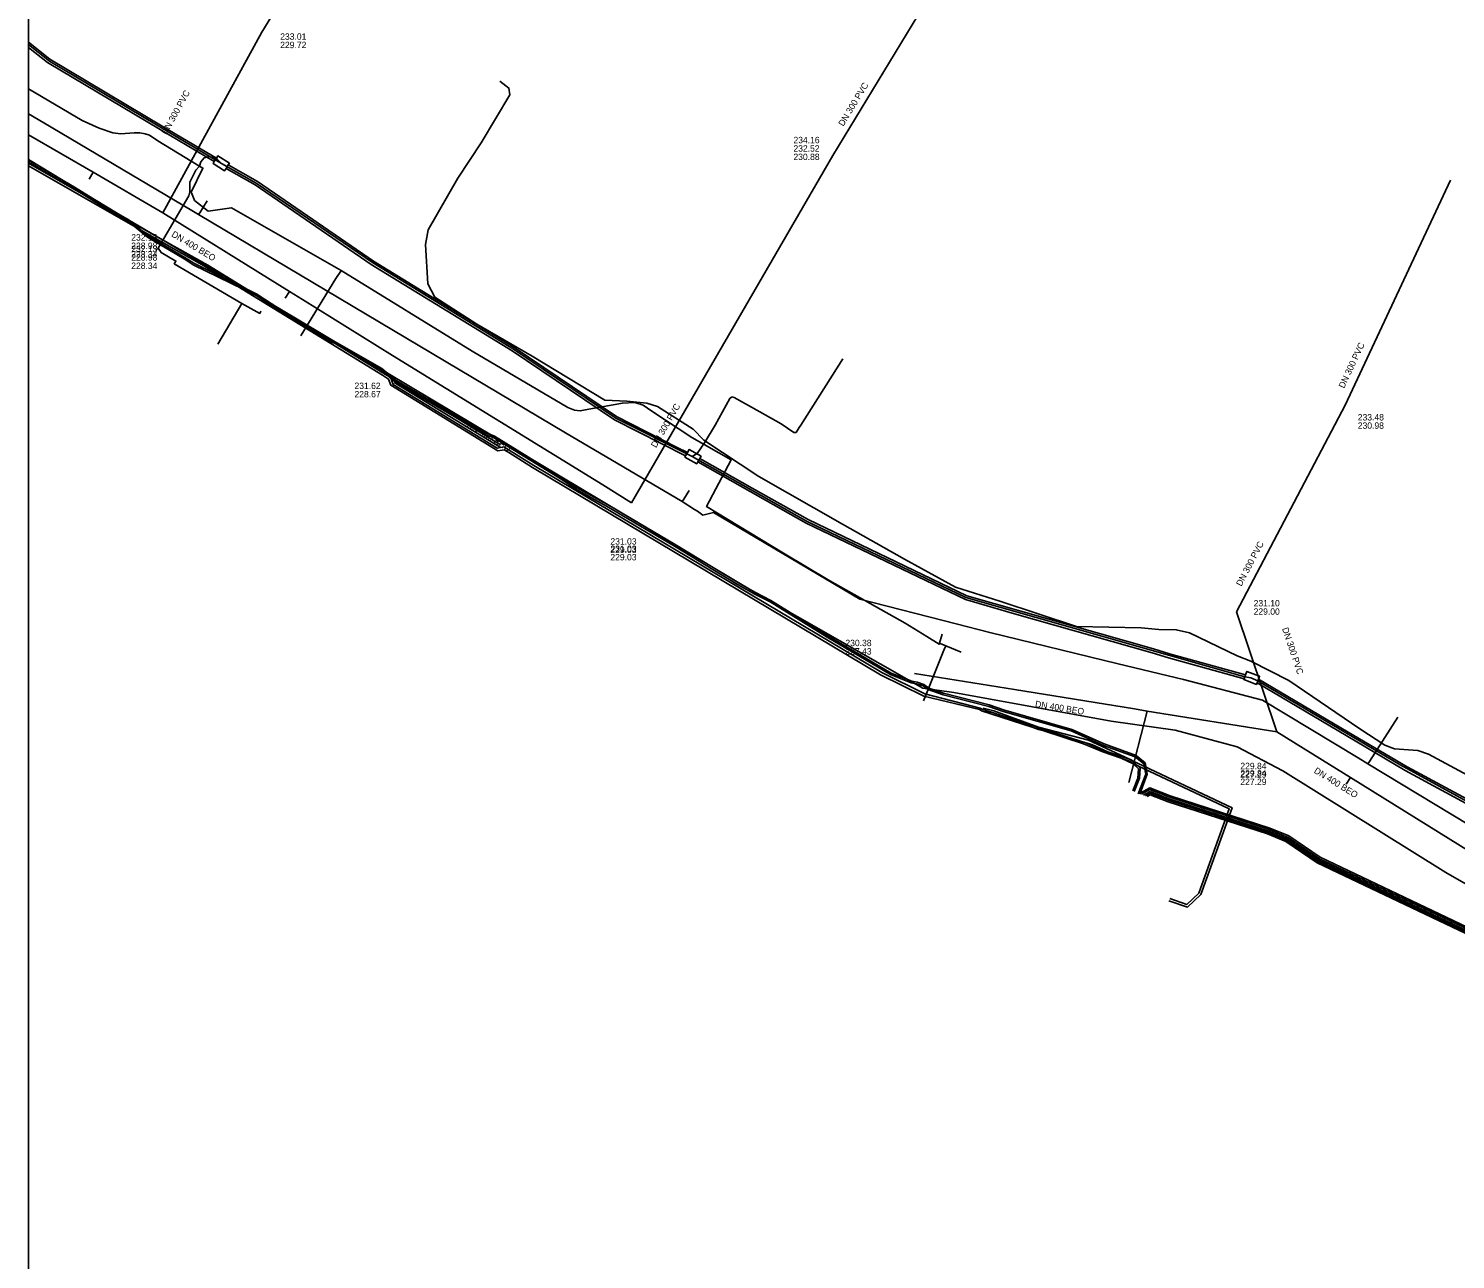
# Model space of a CAD drawing. Extents: x -600309 to -598967, y -1161267 to -1160292.
# Drawn here: x -600308.5 to -600130.1, y -1160994.7 to -1160840.8 of the extents above; entities that cross this region are included whole.
import ezdxf

# ---------------------------------------------------------------- set-up
doc = ezdxf.new("R2010")
doc.units = 0
for name, color, linetype in [('Vrstva 10', 7, 'Continuous'), ('Vrstva 12', 7, 'Continuous'), ('Vrstva 13', 7, 'Continuous'), ('Vrstva 19', 7, 'Continuous'), ('Vrstva 42', 7, 'Continuous'), ('Vrstva 44', 7, 'Continuous'), ('Vrstva 5', 7, 'Continuous'), ('Vrstva 51', 7, 'Continuous'), ('Vrstva 55', 7, 'Continuous'), ('Vrstva 63', 7, 'Continuous'), ('Vrstva 9', 7, 'Continuous')]:
    doc.layers.add(name, color=color, linetype=linetype)

msp = doc.modelspace()

# ---------------------------------------------------------------- linework, layer by layer
at = {"layer": 'Vrstva 10'}
for points in [[(-600308.54, -1160842.47), (-600305.87, -1160844.59), (-600291.85, -1160852.97), (-600286.26, -1160856.24), (-600285.04, -1160856.96)], [(-600285.31, -1160857.38), (-600292.1, -1160853.4), (-600306.16, -1160845), (-600308.54, -1160843.11)], [(-600283.84, -1160858.24), (-600284.02, -1160858.53), (-600285.46, -1160857.62), (-600285.31, -1160857.38)], [(-600285.04, -1160856.96), (-600285.31, -1160857.38)], [(-600285.04, -1160856.96), (-600284.87, -1160856.69), (-600283.43, -1160857.6), (-600283.57, -1160857.82)], [(-600283.57, -1160857.82), (-600283.84, -1160858.24)], [(-600226.37, -1160894.2), (-600235.26, -1160889.7), (-600248.07, -1160881.05), (-600265.68, -1160870.25), (-600280.19, -1160860.32), (-600283.84, -1160858.24)], [(-600283.57, -1160857.82), (-600279.92, -1160859.89), (-600265.41, -1160869.83), (-600247.8, -1160880.63), (-600235, -1160889.27), (-600227.41, -1160893.14), (-600226.13, -1160893.77)], [(-600226.13, -1160893.77), (-600226.37, -1160894.2)], [(-600226.13, -1160893.77), (-600225.91, -1160893.39), (-600224.44, -1160894.24), (-600224.6, -1160894.52)], [(-600224.85, -1160894.96), (-600224.98, -1160895.19), (-600226.46, -1160894.35), (-600226.37, -1160894.2)], [(-600224.6, -1160894.52), (-600224.85, -1160894.96)], [(-600156.54, -1160922.06), (-600165.99, -1160919.44), (-600168.01, -1160918.82), (-600185.24, -1160913.96), (-600191.37, -1160912.15), (-600211.29, -1160902.61), (-600218.3, -1160898.67), (-600224.85, -1160894.96)], [(-600224.6, -1160894.52), (-600224.31, -1160894.69), (-600218.05, -1160898.23), (-600211.06, -1160902.16), (-600191.2, -1160911.68), (-600167.86, -1160918.34), (-600165.85, -1160918.96), (-600156.36, -1160921.59)], [(-600154.91, -1160922.57), (-600154.99, -1160922.78), (-600156.58, -1160922.18), (-600156.54, -1160922.06)], [(-600156.36, -1160921.59), (-600156.54, -1160922.06)], [(-600156.36, -1160921.59), (-600156.19, -1160921.15), (-600154.6, -1160921.75), (-600154.73, -1160922.1)], [(-600154.73, -1160922.1), (-600154.91, -1160922.57)], [(-600154.73, -1160922.1), (-600143.5, -1160928.73), (-600136.14, -1160933.08), (-600124.94, -1160939.13), (-600117.1, -1160944.15), (-600098.54, -1160956.21), (-600093.05, -1160959.43), (-600092.39, -1160959.63)], [(-600092.59, -1160960.09), (-600093.26, -1160959.89), (-600098.8, -1160956.63), (-600117.37, -1160944.57), (-600125.2, -1160939.57), (-600136.39, -1160933.52), (-600143.75, -1160929.16), (-600154.91, -1160922.57)]]:
    msp.add_lwpolyline(points, dxfattribs=at)
at = {"layer": 'Vrstva 12'}
for points in [[(-600308.54, -1160842.77), (-600305.91, -1160844.82), (-600284.42, -1160857.63)], [(-600292.32, -1160868.22), (-600291.91, -1160867.52), (-600288.5, -1160861.67), (-600288.39, -1160861.19), (-600288.38, -1160859.97), (-600287.61, -1160858.47), (-600287.15, -1160857.96), (-600287, -1160857.44), (-600286.59, -1160856.94), (-600285.95, -1160856.76), (-600284.95, -1160857.08), (-600284.42, -1160857.63)], [(-600284.42, -1160857.63), (-600280.06, -1160860.1), (-600265.54, -1160870.03), (-600247.9, -1160880.85), (-600235.1, -1160889.5), (-600225.54, -1160894.27)], [(-600292.64, -1160868.5), (-600292.48, -1160868.37), (-600292.32, -1160868.22)], [(-600292.32, -1160868.22), (-600291.97, -1160868.77), (-600290.12, -1160869.83), (-600290.16, -1160869.92), (-600290.31, -1160870.18), (-600281.86, -1160875.13)], [(-600281.86, -1160875.13), (-600284.86, -1160880.21)], [(-600281.86, -1160875.13), (-600279.62, -1160876.39), (-600279.48, -1160876.12)], [(-600211.98, -1160890.34), (-600206.72, -1160882.05)], [(-600225.54, -1160894.27), (-600224.94, -1160893.9), (-600224, -1160892.55), (-600222.69, -1160890.34), (-600220.86, -1160887.01), (-600220.61, -1160886.83), (-600220.3, -1160886.88), (-600217.09, -1160888.69), (-600214.43, -1160890.2), (-600212.82, -1160891.28), (-600212.56, -1160891.26), (-600212.17, -1160890.66), (-600211.98, -1160890.34)], [(-600225.54, -1160894.27), (-600211.16, -1160902.39), (-600191.32, -1160911.9), (-600156.45, -1160921.82), (-600155.67, -1160921.95), (-600154.82, -1160922.33), (-600137.02, -1160932.84), (-600125.05, -1160939.37), (-600093.16, -1160959.69), (-600091.63, -1160960.05)]]:
    msp.add_lwpolyline(points, dxfattribs=at)
at = {"layer": 'Vrstva 13'}
for points in [[(-600224.89, -1160901.12), (-600225.25, -1160900.89), (-600226.79, -1160899.91), (-600241.39, -1160891.31), (-600272.98, -1160872.53), (-600287.27, -1160864.03), (-600288.11, -1160863.51), (-600306.64, -1160852.54), (-600308.54, -1160851.41)], [(-600287.27, -1160864.03), (-600287.13, -1160863.8), (-600286.22, -1160862.32)], [(-600226.79, -1160899.91), (-600226.61, -1160899.63), (-600225.93, -1160898.53)], [(-600089.48, -1160963.74), (-600089.76, -1160963.57), (-600124.21, -1160942.89), (-600141.05, -1160932.7), (-600142.27, -1160931.97), (-600154.23, -1160924.76), (-600164.11, -1160922.16), (-600172.26, -1160920.19), (-600188.33, -1160916.3), (-600192.52, -1160915.22), (-600204.58, -1160912.13), (-600222.89, -1160901.27), (-600224.2, -1160901.59), (-600224.89, -1160901.12)], [(-600141.05, -1160932.7), (-600140.87, -1160932.42), (-600137.31, -1160926.88)]]:
    msp.add_lwpolyline(points, dxfattribs=at)
at = {"layer": 'Vrstva 19'}
for points in [[(-600194.54, -1160917.64), (-600194.65, -1160917.73), (-600196.2, -1160916.79), (-600198.92, -1160915.13), (-600208.34, -1160909.81), (-600214.15, -1160906.36), (-600223.74, -1160900.53), (-600220.66, -1160894.7), (-600225.6, -1160891.89), (-600230.6, -1160888.59), (-600231.7, -1160887.86), (-600232.74, -1160887.54), (-600234.28, -1160887.6), (-600238.93, -1160888.45), (-600239.55, -1160888.56), (-600240.27, -1160888.5), (-600241.11, -1160888.14), (-600253.08, -1160881.1), (-600269.43, -1160871.02), (-600283.16, -1160863.17), (-600286.06, -1160863.6), (-600287.79, -1160862.24), (-600287.83, -1160862.15), (-600288.15, -1160861.3), (-600288.19, -1160861.21), (-600286.73, -1160858.21), (-600287.24, -1160857.92), (-600292.37, -1160854.81), (-600293.43, -1160854.11), (-600293.96, -1160853.91), (-600294.64, -1160853.79), (-600295.33, -1160853.79), (-600297.02, -1160853.92), (-600297.98, -1160853.78), (-600299.7, -1160853.22), (-600301.82, -1160852.24), (-600308.54, -1160848.28)], [(-600269.43, -1160871.02), (-600269.49, -1160871.09), (-600270.13, -1160872), (-600274.44, -1160879.09), (-600274.49, -1160879.18)], [(-600194.65, -1160917.73), (-600194.27, -1160916.48)], [(-600193.84, -1160917.93), (-600194.03, -1160918.39), (-600194.07, -1160918.47), (-600194.09, -1160918.5), (-600196.35, -1160924.13), (-600196.62, -1160924.81)], [(-600194.54, -1160917.64), (-600193.84, -1160917.93), (-600191.92, -1160918.73)]]:
    msp.add_lwpolyline(points, dxfattribs=at)
at = {"layer": 'Vrstva 42'}
for points in [[(-600169.58, -1160936.52), (-600169.53, -1160936.39), (-600168.64, -1160934.01), (-600168.89, -1160932.6), (-600170.05, -1160931.65), (-600174.02, -1160930.22), (-600178.08, -1160928.41), (-600186.62, -1160925.97), (-600188.41, -1160925.33), (-600194.11, -1160923.88), (-600195.96, -1160923.24), (-600196.58, -1160922.78), (-600197.43, -1160922.5), (-600198.09, -1160922.37), (-600200.67, -1160921.36), (-600208.58, -1160916.69), (-600215.7, -1160912.27), (-600217.63, -1160911.3), (-600218.67, -1160910.71), (-600219.77, -1160910.08), (-600227.67, -1160905.29), (-600236.16, -1160900.29), (-600239.92, -1160898.21), (-600241.77, -1160896.97), (-600250.27, -1160891.74), (-600250.97, -1160891.46), (-600251.47, -1160891.3), (-600262.71, -1160884.68), (-600264.35, -1160883.25), (-600270.19, -1160879.94), (-600271.24, -1160879.56), (-600272.3, -1160878.84), (-600273.27, -1160878.2), (-600274.55, -1160877.45), (-600275.34, -1160876.95), (-600276.53, -1160876.22), (-600277.23, -1160875.76), (-600279.98, -1160873.98), (-600287.85, -1160870.11), (-600288.99, -1160869.39), (-600293.55, -1160866.7), (-600295.94, -1160864.73), (-600298.22, -1160863.41), (-600302.8, -1160860.59), (-600308.54, -1160857.21)], [(-600308.54, -1160857.45), (-600302.9, -1160860.77), (-600298.32, -1160863.59), (-600296.06, -1160864.89), (-600293.67, -1160866.86), (-600289.09, -1160869.57), (-600287.95, -1160870.29), (-600280.08, -1160874.16), (-600277.33, -1160875.92), (-600276.63, -1160876.38), (-600275.44, -1160877.11), (-600274.65, -1160877.63), (-600273.37, -1160878.36), (-600272.42, -1160879), (-600271.34, -1160879.74), (-600270.27, -1160880.12), (-600264.47, -1160883.41), (-600262.83, -1160884.84), (-600251.55, -1160891.48), (-600251.03, -1160891.64), (-600250.37, -1160891.92), (-600241.87, -1160897.13), (-600240.02, -1160898.39), (-600236.26, -1160900.47), (-600227.77, -1160905.47), (-600219.87, -1160910.26), (-600218.77, -1160910.89), (-600217.73, -1160911.48), (-600215.8, -1160912.45), (-600208.68, -1160916.87), (-600200.75, -1160921.54), (-600198.15, -1160922.57), (-600197.49, -1160922.7), (-600196.68, -1160922.96), (-600196.06, -1160923.42), (-600194.17, -1160924.08), (-600188.47, -1160925.53), (-600186.68, -1160926.17), (-600178.14, -1160928.59), (-600174.1, -1160930.4), (-600170.15, -1160931.83), (-600169.07, -1160932.7), (-600168.84, -1160933.99), (-600169.76, -1160936.46)], [(-600169.59, -1160936.43), (-600169.53, -1160936.39), (-600168.32, -1160935.71), (-600165.77, -1160936.7), (-600153.32, -1160940.74), (-600150.95, -1160941.73), (-600147.01, -1160944.39), (-600125.13, -1160954.8), (-600113.84, -1160959.77), (-600098.88, -1160966.48), (-600080.66, -1160973.19), (-600080.53, -1160973.35), (-600064.21, -1160979.38), (-600047.27, -1160984.81), (-600040.19, -1160988.43), (-600037.09, -1160988.54), (-600028.61, -1160986.21), (-600028.32, -1160985.84), (-600028.08, -1160984.54)], [(-600169.35, -1160936.52), (-600168.31, -1160935.93), (-600165.83, -1160936.89), (-600153.39, -1160940.92), (-600151.04, -1160941.9), (-600147.11, -1160944.57), (-600125.22, -1160954.98), (-600113.92, -1160959.96), (-600098.95, -1160966.67), (-600080.83, -1160973.35), (-600080.91, -1160973.57), (-600080.98, -1160973.76), (-600081.02, -1160973.88)], [(-600169.12, -1160936.62), (-600168.29, -1160936.15), (-600165.9, -1160937.08), (-600153.46, -1160941.11), (-600151.14, -1160942.08), (-600147.21, -1160944.74), (-600125.3, -1160955.16), (-600114, -1160960.14), (-600099.25, -1160966.75), (-600099.1, -1160966.86), (-600099.06, -1160967.05), (-600099, -1160967.29), (-600098.91, -1160967.68)], [(-600168.88, -1160936.71), (-600168.27, -1160936.37), (-600165.97, -1160937.27), (-600153.53, -1160941.3), (-600151.24, -1160942.26), (-600147.31, -1160944.91), (-600125.38, -1160955.34), (-600114.08, -1160960.32), (-600099.11, -1160967.04), (-600099.06, -1160967.05), (-600098.37, -1160967.31), (-600081.18, -1160973.64), (-600080.98, -1160973.76), (-600080.8, -1160973.86), (-600080.62, -1160973.96), (-600064.41, -1160979.94), (-600047.49, -1160985.37), (-600040.35, -1160989.03), (-600037.01, -1160989.14), (-600028.58, -1160986.82), (-600028.33, -1160987.03), (-600028.27, -1160988.65)], [(-600168.65, -1160936.81), (-600168.26, -1160936.59), (-600166.03, -1160937.46), (-600153.6, -1160941.48), (-600151.33, -1160942.43), (-600147.41, -1160945.09), (-600125.47, -1160955.52), (-600114.16, -1160960.51), (-600099.18, -1160967.22), (-600099, -1160967.29), (-600098.57, -1160967.45), (-600081.64, -1160973.68)]]:
    msp.add_lwpolyline(points, dxfattribs=at)
at = {"layer": 'Vrstva 44'}
for points in [[(-600308.54, -1160857.59), (-600292.46, -1160866.8), (-600286.11, -1160870.36), (-600263.68, -1160884.16), (-600263.29, -1160884.36), (-600262.94, -1160885.29), (-600249.92, -1160893.24), (-600249.11, -1160893.08), (-600248.79, -1160893.28), (-600245.36, -1160895.39), (-600201.85, -1160921.29), (-600196.46, -1160923.95), (-600189.53, -1160925.74)], [(-600308.54, -1160857.94), (-600292.6, -1160867.06), (-600286.26, -1160870.62), (-600264.28, -1160884.12), (-600263.51, -1160884.6), (-600263.24, -1160885.37), (-600249.86, -1160893.58), (-600249.06, -1160893.43), (-600248.49, -1160893.78), (-600245.52, -1160895.65), (-600201.99, -1160921.56), (-600196.57, -1160924.24), (-600189.63, -1160925.92)], [(-600262.65, -1160884.75), (-600249.53, -1160892.82)], [(-600262.83, -1160885.02), (-600249.65, -1160893.07)], [(-600170.46, -1160936.07), (-600169.81, -1160934.48), (-600169.74, -1160933.33), (-600170.42, -1160932.7), (-600170.73, -1160932.4), (-600171.91, -1160932), (-600174.19, -1160931.21), (-600176.6, -1160930.19), (-600181.59, -1160928.58), (-600182.92, -1160928.15), (-600189.37, -1160926.06), (-600189.63, -1160925.92)], [(-600170.28, -1160936.15), (-600169.61, -1160934.52), (-600169.54, -1160933.25), (-600169.83, -1160932.97), (-600170.56, -1160932.28), (-600170.63, -1160932.22), (-600170.87, -1160932.14), (-600173.57, -1160931.21), (-600174.11, -1160931.03), (-600176.54, -1160930.01), (-600176.62, -1160929.98), (-600189.29, -1160925.88), (-600189.53, -1160925.74)], [(-600189.16, -1160925.74), (-600187.82, -1160926.07), (-600182.26, -1160928.13), (-600175.97, -1160929.76), (-600175.43, -1160929.99)], [(-600188.97, -1160926.08), (-600187.88, -1160926.34), (-600182.92, -1160928.15), (-600182.25, -1160928.4)], [(-600182.25, -1160928.4), (-600181.59, -1160928.58), (-600176.62, -1160929.98), (-600175.57, -1160930.28), (-600173.57, -1160931.21), (-600171.91, -1160932), (-600170.42, -1160932.7), (-600169.83, -1160932.97), (-600158.4, -1160938.34), (-600162.2, -1160948.86), (-600163.7, -1160950.28), (-600165.81, -1160949.56)], [(-600175.43, -1160929.99), (-600170.87, -1160932.14), (-600170.56, -1160932.28), (-600158.03, -1160938.19), (-600161.94, -1160949.03), (-600163.63, -1160950.63), (-600165.93, -1160949.84)]]:
    msp.add_lwpolyline(points, dxfattribs=at)
at = {"layer": 'Vrstva 5'}
msp.add_line((-600170.95, -1160935.06), (-600168.64, -1160926.1), dxfattribs=at)
at = {"layer": 'Vrstva 51'}
msp.add_lwpolyline([(-600123.26, -1160937), (-600133.48, -1160931.49), (-600134.82, -1160931.02), (-600137.71, -1160930.83), (-600138.95, -1160930.38), (-600142.08, -1160928.31), (-600150.94, -1160922.28), (-600155.71, -1160919.86), (-600157.41, -1160919.21), (-600163.34, -1160916.33), (-600165.02, -1160915.94), (-600167.2, -1160915.9), (-600169.41, -1160915.72), (-600177.49, -1160915.52), (-600187.06, -1160912.35), (-600192.61, -1160910.62), (-600199.02, -1160907.13), (-600206.75, -1160902.72), (-600217.22, -1160896.78), (-600224.1, -1160892.22), (-600225.42, -1160890.84), (-600229.87, -1160888.02), (-600231.23, -1160887.6), (-600233.73, -1160887.36), (-600236.47, -1160887.21), (-600245.56, -1160881.72), (-600252.49, -1160877.74), (-600257.75, -1160874.35), (-600258.62, -1160872.7), (-600258.88, -1160867.77), (-600258.55, -1160865.91), (-600254.84, -1160859.45), (-600251.95, -1160855.04), (-600248.37, -1160849.05), (-600248.47, -1160848.21), (-600249.62, -1160847.34)], dxfattribs=at)
at = {"layer": 'Vrstva 55'}
msp.add_line((-600308.54, -1160857.12), (-600297.34, -1160863.92), dxfattribs=at)
msp.add_lwpolyline([(-600297.34, -1160863.92), (-600277.12, -1160875.81), (-600217.75, -1160911.23), (-600196.69, -1160923.24), (-600192.83, -1160923.79), (-600173.14, -1160927.38), (-600165.15, -1160928.48), (-600157.41, -1160930.59), (-600151.7, -1160933.57), (-600131.3, -1160946.28), (-600110.33, -1160958.32), (-600095.44, -1160967.43), (-600066.54, -1160977.23), (-600043.78, -1160985.28)], dxfattribs=at)
at = {"layer": 'Vrstva 63'}
msp.add_lwpolyline([(-600308.54, -1160292.35), (-598967.11, -1160292.35), (-598967.11, -1161267.03), (-600308.54, -1161267.03)], close=True, dxfattribs=at)
at = {"layer": 'Vrstva 9'}
for p, q in [((-600266.89, -1160820.68), (-600279.36, -1160841.2)), ((-600189.12, -1160825.59), (-600207.98, -1160856.65)), ((-600279.36, -1160841.2), (-600291.74, -1160863.8)), ((-600207.98, -1160856.65), (-600233.12, -1160900.05)), ((-600300.97, -1160859.59), (-600300.47, -1160858.72)), ((-600130.74, -1160859.73), (-600143.91, -1160887.86)), ((-600276.43, -1160874.48), (-600275.9, -1160873.63)), ((-600143.91, -1160887.86), (-600157.47, -1160913.68)), ((-600157.47, -1160913.68), (-600152.42, -1160928.71)), ((-600143.77, -1160935.26), (-600143.24, -1160934.41))]:
    msp.add_line(p, q, dxfattribs=at)
for points in [[(-600291.74, -1160863.8), (-600300.47, -1160858.72), (-600308.54, -1160854.03)], [(-600263.01, -1160881.64), (-600274.3, -1160874.63), (-600275.9, -1160873.63), (-600291.74, -1160863.8)], [(-600233.12, -1160900.05), (-600236.74, -1160897.82), (-600263.01, -1160881.64)], [(-600197.76, -1160921.42), (-600185.24, -1160923.43), (-600170.25, -1160925.84), (-600168.64, -1160926.1), (-600152.42, -1160928.71)], [(-600152.42, -1160928.71), (-600145.86, -1160932.78), (-600143.24, -1160934.41), (-600129.46, -1160942.96), (-600120.58, -1160948.48)]]:
    msp.add_lwpolyline(points, dxfattribs=at)

# ---------------------------------------------------------------- texts
at = {"layer": 'Vrstva 12'}
for s, p in [('233.01', (-600277.07, -1160842.16)), ('229.72', (-600277.07, -1160843.21)), ('234.16', (-600212.89, -1160855.1)), ('232.52', (-600212.89, -1160856.15)), ('230.88', (-600212.89, -1160857.2)), ('232.13', (-600295.7, -1160867.27)), ('228.98', (-600295.7, -1160868.32)), ('232.13', (-600295.7, -1160868.72)), ('228.34', (-600295.7, -1160869.37)), ('228.98', (-600295.7, -1160869.77)), ('228.34', (-600295.7, -1160870.82)), ('231.62', (-600267.78, -1160885.83)), ('228.67', (-600267.78, -1160886.88)), ('233.48', (-600142.32, -1160889.77)), ('230.98', (-600142.32, -1160890.81)), ('231.03', (-600235.78, -1160905.29)), ('231.03', (-600235.78, -1160906.21)), ('229.03', (-600235.78, -1160906.34)), ('229.03', (-600235.78, -1160907.26)), ('231.10', (-600155.34, -1160913.02)), ('229.00', (-600155.34, -1160914.07)), ('230.38', (-600206.39, -1160917.99)), ('227.43', (-600206.39, -1160919.04)), ('229.84', (-600157, -1160933.38)), ('229.84', (-600157, -1160934.3)), ('227.29', (-600157, -1160934.43)), ('227.29', (-600157, -1160935.35))]:
    msp.add_text(s, height=0.8, dxfattribs=at).set_placement(p)
for s, rotation, p in [('DN 300 PVC', 58.7282, (-600206.65, -1160853.05)), ('DN 300 PVC', 61.3065, (-600291.26, -1160854.12)), ('DN 400 BEO', 328.9351, (-600290.74, -1160866.7)), ('DN 300 PVC', 64.9161, (-600144.03, -1160885.81)), ('DN 300 PVC', 59.9314, (-600230.07, -1160893.25)), ('DN 400 BEO', 328.9351, (-600253.8, -1160890.53)), ('DN 300 PVC', 62.2805, (-600156.88, -1160910.57)), ('DN 300 PVC', 288.5988, (-600151.8, -1160915.8)), ('DN 400 BEO', 350.8794, (-600182.71, -1160925.59)), ('DN 400 BEO', 328.1902, (-600147.87, -1160933.77))]:
    msp.add_text(s, height=0.8, rotation=rotation, dxfattribs=at).set_placement(p)

doc.saveas('drawing.dxf')
